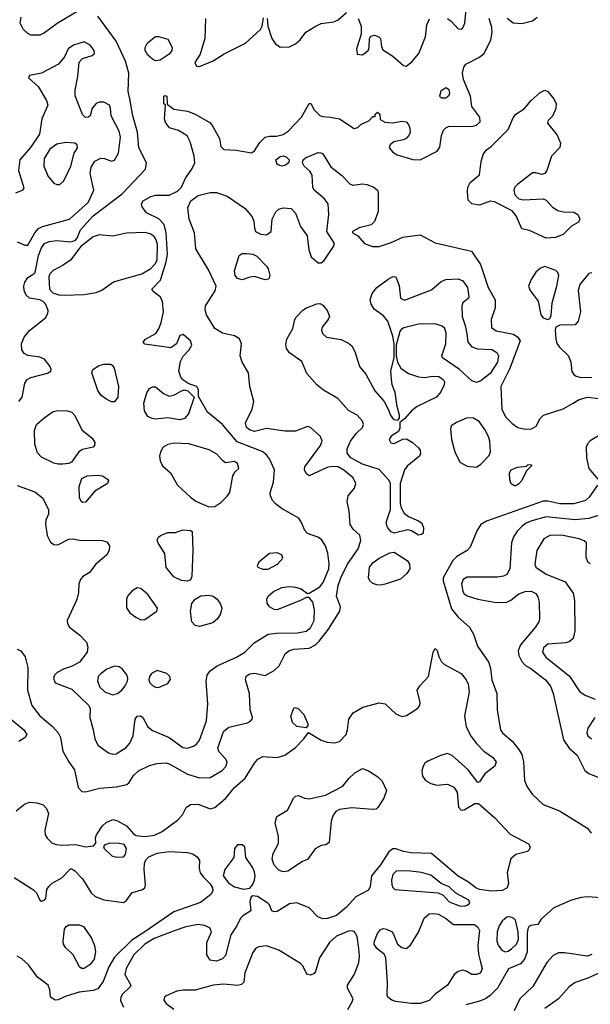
# Model space of a CAD drawing. Extents: x 1173029 to 1307123, y 522559 to 678521.
# Tile 590 of 623: x 1248502 to 1252254, y 629099 to 635578. Entities that reach past the tile are written whole.
import ezdxf

# ---------------------------------------------------------------- set-up
doc = ezdxf.new("R2010")
doc.units = 0

msp = doc.modelspace()

# ---------------------------------------------------------------- linework, layer by layer
at = {"layer": '0CON10XD'}
for points in [[(1248895, 635640), (1248747.5, 635552.5), (1248665, 635490.6), (1248635, 635475.7), (1248575, 635475.8), (1248555, 635486), (1248524.2, 635515), (1248504.3, 635555), (1248511.2, 635595)], [(1248531.9, 633795), (1248528.4, 633825), (1248535, 633850), (1248555, 633880.6), (1248595.5, 633904.5), (1248602.9, 633915), (1248624.8, 634025.2), (1248645, 634075.6), (1248665, 634104.5), (1248695, 634118.8), (1248744.7, 634125.3), (1248835, 634117.1), (1248865.8, 634124.2), (1248879.4, 634140.6), (1248902.1, 634195), (1248985, 634287.7), (1249175, 634432.9), (1249328, 634595), (1249335.8, 634635), (1249284.7, 634734.7), (1249277.4, 634837.4), (1249245.9, 634945), (1249226.7, 635056.7), (1249214.6, 635105), (1249218.7, 635225), (1249197.3, 635305), (1249136.6, 635436.6), (1249015, 635601.4)], [(1249364.4, 634414.4), (1249397, 634423), (1249485, 634422.7), (1249540.4, 634449.6), (1249564.6, 634475), (1249591.5, 634535), (1249634.6, 634595), (1249652.9, 634635), (1249649.5, 634679.5), (1249621.8, 634775), (1249602.5, 634812.5), (1249545, 634848), (1249485.9, 634865.9), (1249460.9, 634900.9), (1249454.2, 634925.8), (1249460, 635015), (1249450, 635025), (1249450, 635075), (1249455, 635080), (1249470, 635075), (1249471.7, 635021.7), (1249515, 634990), (1249605, 634976), (1249655.9, 634955.9), (1249751.2, 634901.2), (1249765.7, 634885.7), (1249815.9, 634795.9), (1249825, 634742.5), (1249845, 634723.8), (1249925, 634719.2), (1250025, 634701.4), (1250045.6, 634715), (1250080.8, 634769.2), (1250115, 634804.4), (1250145, 634812.1), (1250191.2, 634811.2), (1250235, 634821.5), (1250266.4, 634843.6), (1250355, 634936), (1250405, 635026.7), (1250415.9, 635025.9), (1250438, 634985), (1250475, 634948), (1250495, 634940), (1250545, 634937.1), (1250604.4, 634924.4), (1250700.7, 634860.7), (1250725, 634867.5), (1250745, 634887.5), (1250798.3, 634911.7), (1250825, 634940), (1250838.3, 634941.7), (1250840, 634955), (1250855, 634970), (1250870, 634955), (1250871.7, 634921.7), (1250903, 634903), (1250955, 634900), (1251015, 634910), (1251043.3, 634905), (1251058.6, 634888.6), (1251067.5, 634865), (1251069.1, 634835), (1251061.1, 634815), (1251045, 634797.8), (1251025, 634788.1), (1250962.5, 634775), (1250937.5, 634755), (1250932.5, 634735), (1250955, 634706.7), (1250985, 634688), (1251087.8, 634657.8), (1251135, 634656.2), (1251247.2, 634712.8), (1251265, 634740), (1251274.7, 634815), (1251289.8, 634850.2), (1251305, 634867.1), (1251325, 634876.9), (1251475, 634874.4), (1251505, 634882.9), (1251529.2, 634905), (1251527.4, 634937.4), (1251476.2, 635006.2), (1251466.5, 635075), (1251420.5, 635185), (1251414.5, 635225.5), (1251422.5, 635265), (1251436.2, 635285), (1251522, 635328), (1251555.4, 635354.6), (1251599.2, 635445), (1251608, 635495), (1251606.1, 635526.1), (1251589.2, 635585)], [(1249724.4, 635585.6), (1249718.7, 635455), (1249689.1, 635350.9), (1249652.5, 635295), (1249665, 635272), (1249685, 635270.8), (1249775, 635307.8), (1249846.7, 635353.3), (1249987.7, 635422.3), (1250085, 635513.3), (1250096.2, 635535), (1250105, 635590)], [(1250128.8, 635585), (1250134, 635535), (1250160.8, 635455), (1250181.3, 635421.3), (1250215, 635397.5), (1250275, 635400), (1250315, 635417.8), (1250346.7, 635445), (1250383.5, 635496.5), (1250439.6, 635530.4), (1250485, 635551.9), (1250567.3, 635562.7), (1250595, 635576.2), (1250650, 635625)], [(1250726.9, 635585), (1250747.1, 635535), (1250747.7, 635482.3), (1250717.5, 635385), (1250721.7, 635351.7), (1250755, 635347.5), (1250792.5, 635375), (1250800, 635395), (1250802.5, 635455), (1250811.7, 635468.3), (1250835, 635476.2), (1250862.5, 635465), (1250873.6, 635453.6), (1250880.7, 635400.7), (1250890.5, 635380.5), (1250955, 635338.8), (1251026.4, 635276.4), (1251043, 635273), (1251079.7, 635300.3), (1251125.6, 635354.4), (1251169.5, 635465), (1251178.2, 635545), (1251197.7, 635582.3)], [(1251315, 635584.5), (1251339.1, 635569.1), (1251385, 635518), (1251405, 635516), (1251415.6, 635525), (1251430, 635555), (1251438.2, 635645)], [(1251707.5, 635587.5), (1251747.1, 635557.1), (1251805, 635552.5), (1251875, 635571.1), (1251904.7, 635595.3)], [(1249395, 635306.2), (1249375, 635317.5), (1249344.3, 635345), (1249326.9, 635375), (1249327.1, 635395), (1249342, 635425), (1249395, 635467.1), (1249415, 635467.1), (1249475, 635448.8), (1249504.4, 635395), (1249502.2, 635375), (1249485, 635350), (1249425, 635311.2), (1249395, 635306.2)], [(1248485, 634116.2), (1248535, 634093.3), (1248555, 634093.3), (1248600.8, 634175), (1248625.5, 634204.5), (1248652.4, 634217.6), (1248829.4, 634265), (1248952.9, 634375), (1248988.7, 634455), (1248966.1, 634565), (1248972.6, 634607.4), (1248995, 634647.5), (1249035, 634667.3), (1249060, 634665), (1249105, 634647.5), (1249125.5, 634654.5), (1249151.5, 634698.5), (1249165.3, 634805), (1249155.2, 634845.2), (1249102.5, 634945), (1249099.2, 634995), (1249092, 635015), (1249055, 635035.5), (1249025, 635035.5), (1249005, 635026.9), (1248979.2, 634995), (1248965.8, 634945), (1248955, 634935.8), (1248935, 634933.1), (1248915, 634954), (1248866.9, 635076.9), (1248865.8, 635115), (1248883.4, 635205), (1248892.7, 635297.3), (1248915, 635322.5), (1248978, 635342), (1248993.3, 635355), (1248992, 635375), (1248965, 635409.2), (1248925, 635432.5), (1248855, 635410.6), (1248821.4, 635385), (1248796.2, 635333.8), (1248756, 635285), (1248645, 635225.8), (1248565, 635210), (1248560, 635195), (1248622.5, 635137.5), (1248676.9, 635045), (1248685.7, 635015), (1248647.1, 634925), (1248632.5, 634825), (1248572.2, 634737.8), (1248502.5, 634655), (1248494.4, 634585), (1248529.5, 634470.5), (1248521.2, 634455), (1248475, 634435.7)], [(1251272.5, 635062.5), (1251305, 635064.2), (1251325, 635080.8), (1251329.6, 635095), (1251325, 635117.1), (1251305, 635130), (1251272.1, 635107.9), (1251262.5, 635075), (1251272.5, 635062.5)], [(1251965, 634140), (1251855, 634190.8), (1251805, 634202.5), (1251767.7, 634287.7), (1251739.5, 634319.5), (1251625, 634378.9), (1251595, 634383.5), (1251525, 634356.8), (1251474.2, 634365), (1251450.2, 634390.2), (1251446.2, 634445), (1251449.6, 634475), (1251463.2, 634506.8), (1251525, 634557.5), (1251535.8, 634645), (1251549.5, 634690.5), (1251570.3, 634719.7), (1251605, 634745.5), (1251714.6, 634855.4), (1251747.8, 634932.2), (1251764.6, 634955.4), (1251819.5, 634990.5), (1251865, 635046), (1251925, 635098.8), (1251955, 635113.8), (1251975, 635106.2), (1252015, 635056.2), (1252030.8, 635025), (1252027, 634993), (1252006.1, 634943.9), (1251977.5, 634915), (1251973, 634897), (1252037, 634817), (1252058.1, 634765), (1252055, 634736.2), (1251999.8, 634680.2), (1251968.6, 634585), (1251955, 634566.2), (1251935, 634560), (1251895, 634570.8), (1251875, 634569.2), (1251775, 634494.3), (1251758.6, 634475), (1251751.4, 634455), (1251758, 634425), (1251785, 634398), (1251815, 634392.5), (1251945, 634399.5), (1251965, 634390), (1252005.5, 634345), (1252041.5, 634321.5), (1252077.6, 634312.4), (1252145, 634311.5), (1252173.3, 634295), (1252185.6, 634265), (1252177.5, 634245), (1252131.3, 634218.7), (1252076.3, 634163.7), (1252025, 634144), (1251965, 634140)], [(1248745, 634492.9), (1248765, 634494.3), (1248792, 634518), (1248836.8, 634615), (1248860.7, 634699.3), (1248880.8, 634735), (1248878.8, 634755), (1248864.4, 634764.4), (1248805, 634769.1), (1248745, 634758.2), (1248699.5, 634725), (1248661.5, 634665), (1248659.2, 634615), (1248688.2, 634545), (1248725, 634501.9), (1248745, 634492.9)], [(1248485, 631435.6), (1248508.8, 631425), (1248537.5, 631385), (1248554.4, 631315), (1248553.8, 631165), (1248580.9, 631065), (1248635, 630997.5), (1248717.1, 630927.1), (1248754.6, 630885), (1248769.1, 630855), (1248784.5, 630765), (1248824.4, 630695), (1248862.8, 630642.8), (1248885.8, 630525), (1248909.7, 630499.7), (1248935, 630496.9), (1249028.1, 630521.9), (1249135, 630529.2), (1249205.5, 630544.5), (1249222.2, 630557.8), (1249250, 630605), (1249281.9, 630635), (1249355, 630670.4), (1249405, 630683.8), (1249463.3, 630686.7), (1249485, 630681.3), (1249605, 630612.7), (1249685, 630588.2), (1249755, 630591.5), (1249832.1, 630637.9), (1249858.5, 630665), (1249866.2, 630695), (1249855.4, 630715), (1249812.1, 630762.1), (1249804.6, 630785), (1249841.2, 630895), (1249876.6, 630923.4), (1249998.8, 630951.2), (1250018.9, 630961.1), (1250030.8, 630975), (1250032.9, 630985), (1250017.3, 631037.3), (1250013.8, 631145), (1249985.8, 631234.2), (1249990.9, 631259.1), (1250015, 631273.1), (1250045, 631276.7), (1250115, 631261.9), (1250175, 631294.5), (1250207.8, 631325), (1250246.9, 631405), (1250270.8, 631425), (1250305, 631434.7), (1250405, 631443.1), (1250446.4, 631463.6), (1250472, 631488), (1250531.9, 631568.1), (1250607.5, 631685), (1250612.2, 631715), (1250585.5, 631785), (1250595.6, 631855.6), (1250612.5, 631905), (1250656.9, 631995), (1250728.1, 632095), (1250745, 632150), (1250738.1, 632185), (1250695, 632226), (1250675, 632256.7), (1250668.9, 632345), (1250654.5, 632405), (1250662.5, 632445), (1250704.4, 632495), (1250711.5, 632525), (1250695, 632562.5), (1250633.8, 632613.8), (1250595, 632634.7), (1250565, 632638.2), (1250527.6, 632632.4), (1250405, 632577.1), (1250385, 632592), (1250375.6, 632615), (1250377.1, 632635), (1250478.9, 632775), (1250490.9, 632805), (1250480, 632835), (1250413.8, 632895), (1250395, 632900.6), (1250315, 632870.9), (1250245, 632870.5), (1250125, 632887.8), (1250045, 632868.8), (1250017.1, 632877.1), (1249992.5, 632895), (1249986.5, 632925), (1250030, 633015), (1250042.5, 633065), (1250015, 633163.3), (1250006.2, 633255), (1249963.8, 633325), (1249951.8, 633365), (1249959.3, 633445), (1249947.3, 633477.3), (1249915, 633497.5), (1249835, 633514.5), (1249784, 633545), (1249729.2, 633635), (1249721.7, 633668.3), (1249723.8, 633695), (1249787.1, 633792.9), (1249793.1, 633825), (1249742.7, 633932.7), (1249660.7, 634070.7), (1249651.3, 634175), (1249615.4, 634264.6), (1249607.5, 634342.5), (1249626.8, 634385), (1249675, 634421.8), (1249755, 634441.5), (1249795, 634440.9), (1249866.6, 634416.6), (1249985.4, 634335.4), (1250029.5, 634279.5), (1250041.7, 634251.7), (1250045.6, 634205), (1250053.1, 634185), (1250086.5, 634166.5), (1250125, 634162), (1250155.5, 634185), (1250162.9, 634265), (1250186, 634314), (1250205, 634330), (1250235, 634339.4), (1250286.2, 634335), (1250315, 634304), (1250347.7, 634217.7), (1250392, 634155), (1250402.6, 634062.6), (1250418, 634018), (1250465, 633978.1), (1250485, 633977.1), (1250505, 633992.9), (1250566.4, 634085), (1250571.5, 634105), (1250521.5, 634185), (1250535.4, 634295), (1250530.4, 634365), (1250505, 634402.2), (1250438.5, 634455), (1250430.5, 634475), (1250424.4, 634555), (1250410.2, 634580.2), (1250372, 634615), (1250362, 634635), (1250366, 634655), (1250381.4, 634668.6), (1250465, 634703.3), (1250482.6, 634702.6), (1250495, 634694.4), (1250548.6, 634608.6), (1250616.9, 634555), (1250675, 634495.6), (1250695, 634489.4), (1250755, 634497.5), (1250785, 634493.5), (1250830, 634475), (1250854, 634455), (1250860, 634435), (1250860, 634315), (1250835, 634250), (1250812.7, 634227.3), (1250735, 634207.5), (1250690, 634185), (1250690, 634175), (1250725.7, 634155.7), (1250768.8, 634105), (1250822.5, 634085), (1250865, 634084.5), (1250945, 634111.9), (1251022.3, 634147.7), (1251135, 634161.2), (1251235, 634109.6), (1251473.8, 634053.8), (1251532.5, 633967.5), (1251581.6, 633815), (1251628.5, 633735), (1251627.6, 633682.4), (1251602.9, 633605), (1251605, 633553.3), (1251635, 633530.9), (1251748.9, 633508.9), (1251778, 633488), (1251792.9, 633465), (1251722.9, 633277.1), (1251665.3, 633165), (1251672, 633015), (1251696.7, 632965), (1251740.5, 632920.5), (1251777.5, 632895), (1251825, 632883.3), (1251867.5, 632885), (1251897.4, 632902.6), (1251925.5, 632954.5), (1251946.2, 632975), (1252075, 633017.3), (1252141.4, 633055)], [(1250225, 634614.5), (1250194.7, 634624.7), (1250186.9, 634655), (1250215, 634678.2), (1250235, 634680.9), (1250255, 634675.5), (1250274.2, 634655), (1250271.7, 634638.3), (1250255, 634622.9), (1250225, 634614.5)], [(1248485, 632512.9), (1248601.1, 632471.1), (1248651.7, 632431.7), (1248692, 632355), (1248692, 632325), (1248674.2, 632285), (1248671.2, 632258.8), (1248683.2, 632183.2), (1248705, 632138.8), (1248725, 632124), (1248752, 632122), (1248825, 632158.6), (1248851.9, 632161.9), (1248895, 632153.1), (1249045, 632151.4), (1249075, 632141.2), (1249092, 632115), (1249090, 632085), (1249072.5, 632055), (1249001.4, 631995), (1248959.6, 631940.4), (1248915, 631911.9), (1248901.1, 631895), (1248891.5, 631865), (1248887.9, 631807.9), (1248877.4, 631762.6), (1248814.4, 631625), (1248816.7, 631605), (1248829.8, 631579.8), (1248897.8, 631527.8), (1248941.2, 631481.2), (1248949.1, 631449.1), (1248945.6, 631415), (1248895, 631350.6), (1248846.6, 631323.4), (1248795, 631306.7), (1248748.3, 631281.7), (1248730.6, 631265), (1248723.1, 631245), (1248734, 631215), (1248845, 631172.2), (1248957.3, 631065), (1248964.4, 631045), (1248962, 630985), (1248984.5, 630904.5), (1248995.6, 630845), (1249016, 630805), (1249085, 630752.9), (1249115, 630744.4), (1249135, 630747.5), (1249202.4, 630787.6), (1249225, 630816.2), (1249248.1, 630865), (1249260.6, 630975), (1249275, 630994.2), (1249295, 630997.5), (1249310.8, 630985), (1249345.3, 630925.3), (1249375, 630900), (1249485, 630854.5), (1249575, 630787.8), (1249605, 630784.3), (1249645, 630797.1), (1249665, 630811.4), (1249685, 630837.1), (1249730.3, 630965), (1249739.6, 631075), (1249727.9, 631225), (1249734.4, 631265), (1249755, 631292.9), (1249799.2, 631325), (1249926.7, 631383.3), (1249982.7, 631415), (1250042.8, 631477.2), (1250135, 631533.5), (1250188, 631542), (1250327.7, 631542.3), (1250385, 631554.7), (1250415, 631576.1), (1250438.4, 631625), (1250439.7, 631695), (1250428.5, 631745), (1250405, 631776.7), (1250385, 631776.2), (1250352.4, 631757.6), (1250195, 631694.4), (1250175, 631697.5), (1250144.3, 631714.3), (1250129.5, 631739.5), (1250126, 631765), (1250135.8, 631785), (1250170, 631815), (1250225, 631841.2), (1250275, 631847.9), (1250315, 631844.5), (1250352.2, 631832.2), (1250395, 631802.5), (1250405, 631803.3), (1250475, 631846.4), (1250498.2, 631875), (1250534.8, 631965), (1250537.7, 631997.7), (1250527.6, 632067.6), (1250512.9, 632115), (1250486.6, 632156.6), (1250462.8, 632172.8), (1250395, 632196.7), (1250377.6, 632217.6), (1250353.6, 632273.6), (1250336.9, 632296.9), (1250228.7, 632358.7), (1250183.1, 632393.1), (1250164.7, 632414.7), (1250150.6, 632445), (1250149.4, 632465), (1250170.6, 632535), (1250176.5, 632615), (1250145, 632689.2), (1250124.4, 632715), (1250096.2, 632736.2), (1249930.8, 632800.8), (1249835, 632914.4), (1249736.2, 632995), (1249678.3, 633098.3), (1249677, 633143), (1249667.5, 633165), (1249615, 633181.2), (1249575, 633207.5), (1249561.5, 633225), (1249549.2, 633265), (1249559.5, 633329.5), (1249575.7, 633364.3), (1249616.2, 633405), (1249633.9, 633436.1), (1249624.2, 633465), (1249576.8, 633506.8), (1249555, 633498.8), (1249532.9, 633445), (1249495, 633417.8), (1249325, 633442.5), (1249313.3, 633455), (1249330, 633475), (1249396.8, 633513.2), (1249416, 633544), (1249430.9, 633585), (1249447.5, 633655), (1249440, 633725), (1249425, 633753.8), (1249380.3, 633790.3), (1249371.2, 633805), (1249427.3, 633862.7), (1249465.6, 633985), (1249472.9, 634035), (1249464.8, 634174.8), (1249451.1, 634231.1), (1249416.8, 634266.8), (1249335, 634306.9), (1249306.4, 634346.4), (1249303.3, 634365), (1249313.1, 634385), (1249364.4, 634414.4)], [(1248795, 633764.5), (1248925, 633769.4), (1249005, 633782.5), (1249041.9, 633798.1), (1249118.2, 633851.8), (1249305.2, 633904.8), (1249365, 633940), (1249395, 633973.8), (1249405, 633998.6), (1249408.4, 634098.4), (1249399.3, 634129.3), (1249385, 634151.8), (1249358.8, 634168.8), (1249325, 634176.7), (1249205, 634173.3), (1249115, 634152.7), (1249025, 634162.7), (1248985, 634148.9), (1248904.1, 634085.9), (1248836, 633995), (1248788.2, 633961.8), (1248722.6, 633927.4), (1248700.8, 633905), (1248692.5, 633885), (1248698, 633805), (1248719.5, 633779.5), (1248757.9, 633767.9), (1248795, 633764.5)], [(1249965, 633865.5), (1249935, 633875.6), (1249919.5, 633895), (1249913.6, 633925), (1249944.2, 634025.8), (1249965, 634040), (1249995, 634040), (1250035, 634034.5), (1250060.9, 634020.9), (1250125, 633955.7), (1250135, 633938), (1250146.7, 633895), (1250142.9, 633877.1), (1250135, 633870), (1250115, 633865.7), (1250045, 633887.8), (1250015, 633884.4), (1249965, 633865.5)], [(1251975, 633604.3), (1251989.1, 633610.9), (1251997.8, 633632.2), (1252002.5, 633715), (1252034.6, 633825), (1252048.1, 633895), (1252040.8, 633915), (1252027.5, 633927.5), (1251955, 633954.4), (1251926.3, 633943.7), (1251895, 633917.5), (1251865, 633868.6), (1251847.7, 633825), (1251858.5, 633795), (1251911.4, 633725), (1251928.9, 633635), (1251945, 633615.6), (1251975, 633604.3)], [(1252265, 633913.1), (1252245, 633908.1), (1252186.2, 633835), (1252175.4, 633795), (1252190.4, 633655), (1252175.5, 633595), (1252155, 633570.8), (1252055, 633567.1), (1252028, 633555), (1252023.3, 633535), (1252027.3, 633475), (1252035, 633448), (1252050.6, 633425), (1252111.4, 633365), (1252125.6, 633325), (1252133.2, 633263.2), (1252145, 633242.9), (1252161.3, 633231.3), (1252193.3, 633223.3)], [(1251125, 632186.7), (1251077.5, 632215), (1251055, 632220), (1250965, 632198.6), (1250945, 632207.5), (1250922.5, 632235), (1250912.9, 632255), (1250913.1, 632275), (1250940, 632355), (1250940, 632525), (1250932.5, 632545), (1250865, 632618.5), (1250755, 632652), (1250679.1, 632695), (1250654.6, 632725), (1250654.6, 632755), (1250676.5, 632803.5), (1250714.8, 632855.2), (1250756.5, 632895), (1250761.9, 632915), (1250756.4, 632936.4), (1250721.2, 632975), (1250665, 633005.7), (1250594.1, 633084.1), (1250499.5, 633139.5), (1250454.8, 633174.8), (1250390.6, 633250.6), (1250358.1, 633328.1), (1250275.5, 633385.5), (1250255.7, 633415), (1250251.3, 633441.3), (1250257.5, 633475), (1250298.5, 633545), (1250310, 633605), (1250319.7, 633620.3), (1250364.5, 633665.5), (1250388.7, 633681.3), (1250455, 633707.5), (1250475, 633709.2), (1250495, 633698.6), (1250524.4, 633665), (1250539.4, 633625), (1250530.6, 633605), (1250490, 633555), (1250485.6, 633535), (1250492.2, 633512.2), (1250519.1, 633489.1), (1250615, 633473.2), (1250665, 633448.2), (1250685, 633431.1), (1250705, 633394.3), (1250736.6, 633296.6), (1250777.1, 633245), (1250838.1, 633135), (1250898, 633065), (1250925.6, 633015.6), (1250939.2, 632975), (1250954, 632955), (1250965, 632946.2), (1250987.5, 632942.5), (1251000, 632955), (1251000, 632975), (1250983.3, 633033.3), (1250970.6, 633125), (1250950.8, 633175), (1250945.8, 633215), (1250943.3, 633265), (1250964.1, 633355.9), (1250964.1, 633444.1), (1250956, 633495), (1250923.7, 633593.7), (1250895, 633628), (1250833, 633673), (1250812.9, 633705), (1250805.8, 633735), (1250819.2, 633775), (1250850.8, 633815), (1250925, 633871.1), (1250955, 633888), (1250975.8, 633885.8), (1250998.2, 633828.2), (1251006, 633746), (1251032.9, 633732.9), (1251209.7, 633800.3), (1251274, 633855), (1251305, 633867.8), (1251385, 633873.1), (1251415, 633858.9), (1251446.4, 633815), (1251456.2, 633755), (1251452.5, 633745), (1251416.7, 633715), (1251408.3, 633691.7), (1251411.1, 633625), (1251431.8, 633565), (1251441.3, 633511.3), (1251449.6, 633455), (1251474.7, 633424.7), (1251512.3, 633412.3), (1251606.5, 633406.5), (1251638.6, 633388.6), (1251651.5, 633365), (1251643.4, 633325), (1251595, 633249.5), (1251535, 633201.5), (1251505, 633191.1), (1251475, 633200.6), (1251395, 633276.2), (1251281.7, 633351.7), (1251277.5, 633365), (1251304.3, 633445), (1251307.1, 633515), (1251297.5, 633545), (1251280.2, 633560.2), (1251235, 633577.5), (1251125.3, 633574.7), (1251028.9, 633551.1), (1251010.3, 633539.7), (1251001.2, 633525), (1250976.7, 633435), (1250976.7, 633365), (1250986.2, 633325), (1251008.8, 633285), (1251058.7, 633248.7), (1251125, 633227.3), (1251165, 633223.5), (1251215, 633233.1), (1251258.9, 633228.9), (1251288.8, 633208.8), (1251296.2, 633195), (1251294.2, 633175.8), (1251272, 633128), (1251242.5, 633095), (1251115, 633032.9), (1251078.1, 633005), (1251035, 632953.3), (1251002.5, 632927.5), (1251000.7, 632889.3), (1250993, 632867), (1250945, 632838), (1250932.5, 632815), (1250943.2, 632793.2), (1250965, 632788), (1251022.3, 632817.7), (1251045, 632820), (1251085.5, 632795.5), (1251125, 632760.8), (1251134.4, 632745), (1251137.8, 632725), (1251130, 632705), (1251050.9, 632639.1), (1251033.3, 632615), (1251003.8, 632525), (1251003.8, 632395), (1251011.2, 632365), (1251030.3, 632330.3), (1251059.1, 632309.1), (1251125, 632280.6), (1251145.8, 632265), (1251158, 632235), (1251155, 632200), (1251145, 632190), (1251125, 632186.7)], [(1248495, 633065.7), (1248516.7, 633095), (1248535.4, 633185), (1248550, 633210), (1248575, 633223.6), (1248685, 633251.5), (1248706, 633265), (1248709.2, 633275), (1248702, 633295), (1248664, 633345), (1248635, 633357.5), (1248555, 633368.1), (1248531.8, 633381.8), (1248516.2, 633406.2), (1248512.5, 633445), (1248531.4, 633488.6), (1248565, 633531.5), (1248670.8, 633615), (1248687.1, 633645), (1248689.2, 633665), (1248674.1, 633704.1), (1248655, 633723.3), (1248634.1, 633734.1), (1248565, 633744.4), (1248545, 633764.4), (1248531.9, 633795)], [(1249105, 633062.5), (1249075, 633078.1), (1249038, 633105), (1249015, 633136.7), (1248975.6, 633255), (1248983.4, 633276.6), (1249025, 633302.2), (1249055, 633311.1), (1249100, 633310), (1249112.7, 633302.7), (1249122.5, 633285), (1249150.5, 633165), (1249146.4, 633095), (1249125, 633063.3), (1249105, 633062.5)], [(1252193.3, 633223.3), (1252265, 633224.6)], [(1249555, 632945.8), (1249475, 632958.5), (1249395, 632948.7), (1249372.5, 632952.5), (1249345, 632966.7), (1249321.9, 633005), (1249318.9, 633055), (1249337.2, 633122.8), (1249355, 633150), (1249375, 633162.5), (1249395, 633161.4), (1249448.2, 633118.2), (1249485, 633100.5), (1249520.4, 633109.6), (1249566.4, 633136.4), (1249585, 633141.2), (1249607.5, 633135), (1249650, 633095), (1249612.5, 632985), (1249585, 632953.8), (1249555, 632945.8)], [(1252141.4, 633055), (1252181.7, 633078.3), (1252235, 633094.6), (1252313.3, 633085)], [(1248755, 632652.2), (1248725, 632659.5), (1248645, 632699.4), (1248618.7, 632728.7), (1248601.1, 632785), (1248599.5, 632875), (1248612.5, 632915), (1248661.5, 632958.5), (1248721.3, 632998.7), (1248753, 633007), (1248815, 633004.4), (1248845, 632994.4), (1248865, 632974.2), (1248909.9, 632879.9), (1248977.8, 632825), (1248995.8, 632795), (1248993.8, 632775), (1248984.3, 632765.7), (1248915, 632748.5), (1248890.6, 632735), (1248843, 632667), (1248825, 632658), (1248785, 632653.1), (1248755, 632652.2)], [(1251505, 632632.5), (1251535, 632653.1), (1251589.1, 632710.9), (1251597.8, 632735), (1251594.5, 632805), (1251585.6, 632835), (1251560.5, 632880.5), (1251523.2, 632933.2), (1251485.7, 632955.7), (1251445, 632958), (1251375, 632928), (1251340, 632905), (1251333.8, 632885), (1251342.2, 632815), (1251363.6, 632733.6), (1251397.3, 632667.3), (1251445, 632640), (1251505, 632632.5)], [(1252341.4, 632858.6), (1252252.6, 632807.4), (1252235, 632786.7), (1252227.5, 632765), (1252229.2, 632695), (1252244, 632625), (1252304, 632555)], [(1249745, 632371.5), (1249785, 632373.6), (1249825, 632401.9), (1249867, 632443), (1249883, 632467), (1249902.8, 632577.2), (1249918.1, 632601.9), (1249943.3, 632625), (1249935, 632656.7), (1249915, 632671.2), (1249855, 632662.5), (1249835, 632676.7), (1249799.1, 632719.1), (1249748.3, 632748.3), (1249615, 632787.3), (1249515, 632792), (1249475, 632783.2), (1249445.6, 632765), (1249426.5, 632733.5), (1249421.8, 632705), (1249425.5, 632675), (1249441.4, 632641.4), (1249494, 632595), (1249538.9, 632515), (1249625.6, 632435), (1249660.6, 632410.6), (1249745, 632371.5)], [(1251755, 632510), (1251734.1, 632524.1), (1251725, 632550), (1251723.9, 632596.1), (1251733.3, 632615), (1251775, 632634), (1251835, 632640), (1251845, 632650), (1251868.3, 632648.3), (1251868.3, 632641.7), (1251835, 632610), (1251803.3, 632545), (1251785, 632523.3), (1251765, 632511.2), (1251755, 632510)], [(1248915, 632400), (1248906.3, 632406.3), (1248894.7, 632434.7), (1248891.8, 632505), (1248911.2, 632558.8), (1248945, 632576.5), (1249015, 632580.9), (1249046.1, 632576.1), (1249078, 632555), (1249086, 632545), (1249078, 632525), (1248994.7, 632475.3), (1248935, 632403.3), (1248915, 632400)], [(1252301.4, 632515), (1252247.3, 632435), (1252222, 632415), (1252145, 632392.4), (1252055, 632391.9), (1251975, 632410), (1251945, 632410), (1251571.3, 632278.7), (1251534, 632256), (1251510.5, 632219.5), (1251464.1, 632105.9), (1251445, 632084.4), (1251375.8, 632045), (1251350.7, 632019.3), (1251286.9, 631905), (1251285.6, 631885), (1251341.5, 631701.5), (1251385, 631645.6), (1251460.9, 631580.9), (1251485.8, 631535), (1251512.5, 631455), (1251587, 631347), (1251598, 631308), (1251606.5, 631235), (1251639.4, 631145), (1251640.8, 631035), (1251664, 630905), (1251676, 630885), (1251739.8, 630829.8), (1251785, 630775.7), (1251803.2, 630743.2), (1251813.9, 630693.9), (1251822.6, 630572.6), (1251839.5, 630529.5), (1251871.4, 630481.4), (1251944, 630414), (1252052, 630372), (1252235, 630258.9), (1252259.6, 630225)], [(1252305.2, 632314.8), (1252244.4, 632295.6), (1252155, 632286.2), (1251965, 632306.6), (1251869.4, 632280.6), (1251833.3, 632265), (1251806.5, 632245), (1251776.5, 632215), (1251749.1, 632175), (1251737.1, 632135), (1251725.5, 631965), (1251705, 631927.5), (1251684.5, 631915.5), (1251645, 631908.9), (1251445, 631908.8), (1251418.1, 631895), (1251408.2, 631865), (1251416.5, 631815), (1251425, 631800), (1251445, 631785.6), (1251515.4, 631765.4), (1251635, 631742.9), (1251705, 631745.5), (1251731.7, 631758.3), (1251785, 631799.2), (1251825, 631815.6), (1251865, 631817.5), (1251895, 631801.9), (1251909.5, 631779.5), (1251918.2, 631745), (1251920.9, 631635), (1251916.2, 631615), (1251892.6, 631577.4), (1251795.9, 631464.1), (1251780, 631425), (1251784.5, 631395), (1251805, 631354.2), (1251828.8, 631328.8), (1251862.3, 631307.7), (1251959.5, 631235), (1251992.9, 631192.9), (1252010.7, 631145), (1252078.8, 630838.8), (1252115.3, 630785.3), (1252167.4, 630737.4), (1252217.6, 630637.6), (1252245, 630617.8), (1252326.2, 630585)], [(1249605, 631883.8), (1249565, 631887.5), (1249515, 631912), (1249465, 631973.3), (1249456, 632065), (1249412.3, 632132.3), (1249406.2, 632155), (1249415, 632173.3), (1249427.3, 632182.7), (1249475, 632202.9), (1249525.9, 632204.1), (1249575, 632220), (1249625, 632217.5), (1249635, 632210), (1249640, 632085), (1249633.6, 631916.4), (1249625, 631892.5), (1249605, 631883.8)], [(1252255, 631997.5), (1252240, 632005), (1252227.9, 632037.9), (1252228.8, 632135), (1252215, 632148), (1252181.4, 632161.4), (1252065, 632186.2), (1251987.2, 632182.8), (1251948.9, 632161.1), (1251901.9, 632085), (1251888.9, 631995), (1251895.6, 631975), (1251965, 631929.1), (1252089.4, 631879.4), (1252141.1, 631805), (1252151.2, 631755), (1252153.4, 631556.6), (1252140.8, 631505), (1252116.2, 631485), (1252092.2, 631477.8), (1251975, 631469.1), (1251947.1, 631445), (1251940.4, 631415), (1251962.6, 631382.6), (1252118.5, 631258.5), (1252186, 631155), (1252225, 631130.5), (1252285.9, 631105.9)], [(1250101.1, 631961.1), (1250135, 631962.5), (1250196.7, 631995), (1250232.5, 632035), (1250225, 632057.5), (1250195, 632070), (1250145, 632066), (1250075, 632008.8), (1250063.3, 631985), (1250066.7, 631975), (1250101.1, 631961.1)], [(1250875, 631856.9), (1250849.8, 631859.8), (1250825, 631868.9), (1250804.7, 631884.7), (1250794.5, 631905), (1250802.9, 631975), (1250825.4, 632005), (1250865, 632035.4), (1250935, 632069.2), (1250965, 632074.2), (1251048.9, 632018.9), (1251064.5, 631995), (1251066.5, 631965), (1251047.4, 631932.6), (1251005, 631896.5), (1250905, 631863.1), (1250875, 631856.9)], [(1249298.8, 631628.8), (1249325, 631630), (1249403.3, 631685), (1249408.8, 631705), (1249344.3, 631795), (1249298.8, 631835), (1249275, 631840), (1249240.7, 631819.3), (1249210.8, 631785), (1249204.4, 631765), (1249205, 631707.5), (1249225, 631675.7), (1249265, 631645.6), (1249298.8, 631628.8)], [(1249685, 631584.1), (1249655, 631591.2), (1249633.3, 631615), (1249624.3, 631685), (1249634, 631736), (1249655, 631765.5), (1249692.6, 631787.4), (1249745, 631792.1), (1249775, 631784.6), (1249801.1, 631765), (1249822.6, 631732.6), (1249830.5, 631705), (1249822.6, 631667.4), (1249802.2, 631635), (1249771.7, 631608.3), (1249685, 631584.1)], [(1248478.3, 630371.7), (1248533.7, 630416.3), (1248565, 630428.9), (1248615, 630425.6), (1248655, 630411.2), (1248677, 630387), (1248690, 630355), (1248667.1, 630245), (1248668.8, 630215), (1248681.2, 630191.2), (1248711.9, 630161.9), (1248740.6, 630150.6), (1248775, 630146.7), (1248871.4, 630151.4), (1248935, 630134.5), (1248987.7, 630142.3), (1249001.7, 630158.3), (1249000, 630195), (1249006.7, 630215), (1249045, 630270), (1249070, 630295), (1249115, 630314), (1249145, 630305.8), (1249205, 630272.2), (1249250.7, 630220.7), (1249268.6, 630208.6), (1249325, 630203.5), (1249387.9, 630212.1), (1249437.8, 630235), (1249539.4, 630310.6), (1249571.9, 630345), (1249596.6, 630393.4), (1249625, 630414.2), (1249675, 630416.7), (1249755, 630385.4), (1249785.9, 630394.1), (1249855, 630452.1), (1249915, 630526.2), (1249985, 630586.9), (1250045, 630686), (1250067.6, 630712.4), (1250100.9, 630729.1), (1250195, 630722.5), (1250245, 630738), (1250313.5, 630786.5), (1250370, 630845), (1250401.7, 630888.3), (1250485, 630838), (1250523.2, 630823.2), (1250575, 630819.2), (1250605, 630828), (1250648, 630875), (1250658, 630905), (1250667.1, 630975), (1250693.8, 631016.2), (1250758.8, 631055), (1250865, 631082.3), (1250905.4, 631075.4), (1250975, 631009.2), (1251015, 630993.3), (1251045, 630998.2), (1251118.1, 631045), (1251133.3, 631065), (1251135.6, 631085), (1251116.7, 631165), (1251133.3, 631195), (1251190, 631255), (1251221.2, 631415), (1251235, 631440), (1251247.7, 631427.7), (1251257.7, 631387.7), (1251275, 631353.3), (1251295.8, 631335.8), (1251404.2, 631275), (1251437.5, 631235), (1251450.4, 631205), (1251458.2, 631155), (1251426.4, 630995), (1251437.9, 630925), (1251471.3, 630861.3), (1251505, 630815.6), (1251554.7, 630764.7), (1251610.6, 630725), (1251635.6, 630695), (1251626.7, 630665), (1251560.8, 630615), (1251525, 630562.5), (1251515, 630557.5), (1251451.3, 630641.3), (1251345, 630736.8), (1251315, 630748.7), (1251275, 630737.3), (1251185, 630698.2), (1251167.1, 630685), (1251154.5, 630665), (1251146.5, 630635), (1251150.9, 630600.9), (1251171.5, 630571.5), (1251205, 630551.8), (1251245, 630541.8), (1251315, 630547.5), (1251356.9, 630526.9), (1251378.2, 630495), (1251386.4, 630396.4), (1251405, 630375.8), (1251425, 630379.4), (1251495, 630420.8), (1251519.1, 630419.1), (1251627.3, 630325), (1251727.7, 630217.7), (1251847.1, 630155), (1251858.6, 630135), (1251852.5, 630115), (1251841.2, 630105), (1251765, 630083.8), (1251731.5, 630055), (1251707.1, 629965), (1251716.7, 629895), (1251706.7, 629865), (1251675, 629847.3), (1251605, 629843.6), (1251525, 629854.2), (1251501.1, 629865), (1251453.2, 629903.2), (1251385, 629942.4), (1251210.3, 630090.3), (1251075, 630094.7), (1251025, 630104.1), (1250975, 630122.4), (1250955, 630122), (1250928.5, 630101.5), (1250875, 630017.1), (1250815.6, 629945), (1250806, 629875), (1250795, 629849.5), (1250712.9, 629807.1), (1250651.9, 629738.1), (1250585, 629682.7), (1250525, 629662.9), (1250495, 629660.5), (1250463.4, 629673.4), (1250404.7, 629734.7), (1250325, 629767.5), (1250275, 629760.9), (1250195, 629710), (1250175, 629707.5), (1250160, 629715), (1250143.6, 629753.6), (1250132.5, 629765), (1250065, 629808), (1250035, 629813.3), (1250023.8, 629805), (1250015.8, 629775), (1250022.5, 629715), (1249968.3, 629681.7), (1249953.7, 629666.3), (1249929.4, 629615), (1249890.9, 629555), (1249855, 629420.8), (1249835, 629397.1), (1249795, 629382.9), (1249755, 629390), (1249733.1, 629425), (1249732.2, 629505), (1249764, 629575), (1249751.7, 629601.7), (1249717.9, 629617.9), (1249675, 629624.5), (1249595, 629608.9), (1249524.8, 629585.2), (1249385, 629531.7), (1249325.4, 629495), (1249251.7, 629425), (1249202.5, 629335), (1249194.1, 629294.1), (1249232.5, 629225), (1249227.2, 629212.8), (1249176.8, 629165), (1249166.1, 629145), (1249164.1, 629124.1), (1249185, 629080)], [(1249115, 631135.6), (1249145, 631144.4), (1249172.5, 631165), (1249195.8, 631195), (1249210.8, 631225), (1249212.5, 631245), (1249206.4, 631266.4), (1249175, 631306.2), (1249155, 631319.2), (1249125, 631324.2), (1249075, 631303.3), (1249036.9, 631275), (1249018.1, 631255), (1249013.5, 631225), (1249029.4, 631185), (1249062.7, 631152.7), (1249115, 631135.6)], [(1249415, 631184.4), (1249475, 631209.2), (1249492.3, 631237.7), (1249489.2, 631255), (1249468.8, 631275), (1249405, 631294.5), (1249368.1, 631275), (1249354.4, 631255), (1249351.1, 631235), (1249357.1, 631215), (1249375, 631195.6), (1249395, 631185.6), (1249415, 631184.4)], [(1250385, 630917.5), (1250325, 630926.7), (1250295, 630952.5), (1250285.5, 630995), (1250305, 631046.7), (1250315, 631051.2), (1250335, 631044), (1250370, 631005), (1250396.7, 630945), (1250397, 630933), (1250385, 630917.5)], [(1248425, 630990), (1248528, 630905), (1248548.8, 630875), (1248536.7, 630855), (1248495, 630829.2)], [(1252284.4, 630985), (1252238.9, 630915), (1252232.5, 630885), (1252237.8, 630865), (1252261.4, 630845)], [(1250235, 629970), (1250205, 629981.4), (1250175.6, 630015), (1250162.9, 630052.9), (1250168.9, 630091.1), (1250203.6, 630156.4), (1250203.6, 630203.6), (1250182.4, 630292.4), (1250193.1, 630335), (1250263.8, 630376.2), (1250303.6, 630456.4), (1250315, 630468.8), (1250335, 630472), (1250375, 630454.2), (1250405, 630450), (1250512.5, 630475), (1250626.7, 630535), (1250666.2, 630585), (1250705, 630622), (1250755, 630650.8), (1250795, 630635.7), (1250856.1, 630596.1), (1250885, 630567.5), (1250914.5, 630505), (1250896.7, 630455), (1250857.1, 630392.9), (1250845, 630383.3), (1250825, 630380), (1250685, 630391.9), (1250605, 630381.2), (1250581.7, 630368.3), (1250563.3, 630343.3), (1250549.2, 630305), (1250535.8, 630164.2), (1250515, 630148.8), (1250485, 630144), (1250445, 630122), (1250395, 630050.8), (1250361.7, 630038.3), (1250265, 629974), (1250235, 629970)], [(1249135, 630066.2), (1249185, 630068.8), (1249196.9, 630085), (1249204.2, 630125), (1249189.7, 630149.7), (1249155, 630158), (1249095, 630158.8), (1249061.7, 630148.3), (1249053, 630137), (1249057.5, 630125), (1249107.5, 630075), (1249135, 630066.2)], [(1249974.2, 629855.8), (1250015, 629863.8), (1250032.5, 629885), (1250045.5, 629915), (1250049.6, 629945), (1250045, 629971.2), (1250035, 629997.1), (1249989.4, 630065), (1249981.4, 630135), (1249965, 630148.1), (1249935, 630147.8), (1249913.3, 630125), (1249909.4, 630065), (1249849.6, 629985), (1249840.4, 629945), (1249875, 629899.1), (1249915, 629871.8), (1249974.2, 629855.8)], [(1248465, 629932.2), (1248592.6, 629852.6), (1248611.3, 629831.3), (1248634.5, 629785), (1248645, 629778.5), (1248665, 629783.1), (1248673.1, 629795), (1248679.1, 629855), (1248692.9, 629875), (1248715.5, 629895), (1248778.9, 629931.1), (1248835, 629989.4), (1248845, 629990), (1248865, 629978.1), (1248914.2, 629925), (1248971.5, 629831.5), (1248997.5, 629807.5), (1249055, 629785.6), (1249185, 629769.2), (1249205, 629782.5), (1249238.3, 629831.7), (1249308.8, 629855), (1249324.4, 629865.6), (1249329.4, 629885), (1249320.5, 629985), (1249322.7, 630025), (1249330.8, 630049.2), (1249350.1, 630069.9), (1249405, 630094), (1249485, 630103.6), (1249605, 630097.5), (1249638, 630088), (1249669.1, 630069.1), (1249684, 630045), (1249681.4, 629995), (1249689.4, 629965), (1249710, 629935), (1249755, 629892.1), (1249770.3, 629865), (1249771.1, 629845), (1249758.8, 629821.2), (1249691.2, 629768.8), (1249515, 629708.2), (1249317.9, 629572.1), (1249238.5, 629521.5), (1249125, 629408.5), (1249087.7, 629345), (1249050.9, 629249.1), (1249015, 629201.1), (1248985, 629188.8), (1248892.2, 629177.8), (1248807.1, 629152.9), (1248755, 629127.8), (1248735, 629125.7), (1248703.8, 629145), (1248700, 629195), (1248688, 629225), (1248618.3, 629278.3), (1248559.4, 629359.4), (1248515, 629397.1), (1248485, 629415.7)], [(1251425, 629743.9), (1251445, 629750.5), (1251461.4, 629765), (1251454.4, 629785), (1251369.6, 629829.6), (1251325, 629871.8), (1251273.9, 629893.9), (1251205, 629947.9), (1251145, 629966.1), (1251055, 629977.3), (1250977.5, 629975), (1250955, 629952), (1250947.9, 629915), (1250949.5, 629885), (1250955, 629868), (1250968.8, 629855), (1251253.2, 629833.2), (1251286.2, 629816.2), (1251325, 629772.5), (1251395, 629746.1), (1251425, 629743.9)], [(1252325, 629798.8), (1252235, 629806.5), (1252195, 629801.2), (1252130, 629785), (1252015, 629734.4), (1251930.5, 629659.5), (1251910, 629625), (1251863, 629617), (1251850.7, 629609.3), (1251842.5, 629595), (1251840, 629565), (1251840, 629445), (1251822.5, 629395), (1251795, 629364.5), (1251716.8, 629333.2), (1251644.8, 629205.2), (1251595, 629156.5), (1251564.2, 629135), (1251525, 629118.5), (1251434.7, 629095.3)], [(1251076.2, 629103.8), (1250975, 629118.2), (1250948.8, 629125), (1250923.3, 629145), (1250918.3, 629158.3), (1250920.8, 629245), (1250908.9, 629405), (1250897.9, 629427.9), (1250851.1, 629465), (1250833.8, 629495), (1250834.7, 629515), (1250855, 629564), (1250875, 629590.6), (1250895, 629596.7), (1250914.3, 629594.3), (1250947.9, 629577.9), (1250958.8, 629565), (1250986.2, 629495), (1251015, 629472), (1251043.9, 629466.1), (1251071.7, 629488.3), (1251125, 629573.3), (1251162.5, 629665), (1251195, 629693.1), (1251225, 629697.3), (1251255, 629690.9), (1251302.5, 629665), (1251355, 629622.9), (1251493.1, 629623.1), (1251515, 629606.9), (1251524.7, 629584.7), (1251513.8, 629485), (1251518.3, 629428.3), (1251530, 629385), (1251542.9, 629335), (1251537.1, 629315), (1251525, 629301.4), (1251505, 629294.4), (1251475.7, 629295.7), (1251437.9, 629317.9), (1251415, 629324.2), (1251385, 629315.7), (1251360, 629295), (1251315, 629224.3), (1251234.6, 629165.4), (1251195.4, 629124.6), (1251135, 629104.5), (1251076.2, 629103.8)], [(1248925, 629334.3), (1248907.5, 629335), (1248894.5, 629344.5), (1248853.3, 629425), (1248802, 629472), (1248789.1, 629495), (1248786.4, 629515), (1248796.4, 629593.6), (1248808.2, 629611.8), (1248825, 629622.2), (1248895, 629621.4), (1248921.3, 629611.3), (1248974.3, 629535), (1248992.9, 629485), (1249000.6, 629445), (1248991.5, 629395), (1248965, 629360.6), (1248925, 629334.3)], [(1251695, 629444.4), (1251715, 629448.1), (1251736.9, 629463.1), (1251770, 629495), (1251781.2, 629525), (1251778.8, 629575), (1251761.7, 629651.7), (1251750, 629665), (1251725, 629673.8), (1251705, 629672), (1251675, 629645.8), (1251655, 629615.8), (1251641.2, 629575), (1251640.4, 629515), (1251648.1, 629488.1), (1251671.9, 629455), (1251695, 629444.4)], [(1250659.6, 629065), (1250689.2, 629115), (1250694.2, 629135), (1250657.8, 629205), (1250656.5, 629225), (1250702.4, 629297.6), (1250732.1, 629375), (1250736.6, 629413.4), (1250731.5, 629465), (1250720.8, 629545), (1250704, 629575), (1250685, 629582.1), (1250665, 629580.4), (1250585, 629546.9), (1250538.7, 629505), (1250473.1, 629405), (1250446, 629315), (1250437.4, 629302.6), (1250415, 629290.6), (1250395, 629294.4), (1250385.6, 629305), (1250363.1, 629353.1), (1250348.3, 629368.3), (1250205, 629454.5), (1250125, 629482.9), (1250075, 629478), (1250053, 629467), (1250035, 629440), (1249983.3, 629305), (1249976.2, 629245), (1249961.2, 629228.8), (1249935, 629221.9), (1249845, 629230.3), (1249775, 629223.8), (1249655, 629190.8), (1249575, 629191.9), (1249535.5, 629184.5), (1249465, 629155.7), (1249454, 629145), (1249450, 629125), (1249463.8, 629105), (1249516.3, 629066.3)], [(1252265, 629426.8), (1252235, 629416), (1252085, 629437.8), (1252045, 629437.5), (1252011, 629419), (1251969.1, 629375), (1251876.7, 629215), (1251790.5, 629135), (1251753.3, 629055)], [(1252325, 629311.2), (1252239.1, 629270.9), (1252155, 629242.9), (1252115, 629214.3), (1252045.6, 629135), (1251955, 629070.8)]]:
    msp.add_lwpolyline(points, dxfattribs=at)

doc.saveas('drawing.dxf')
